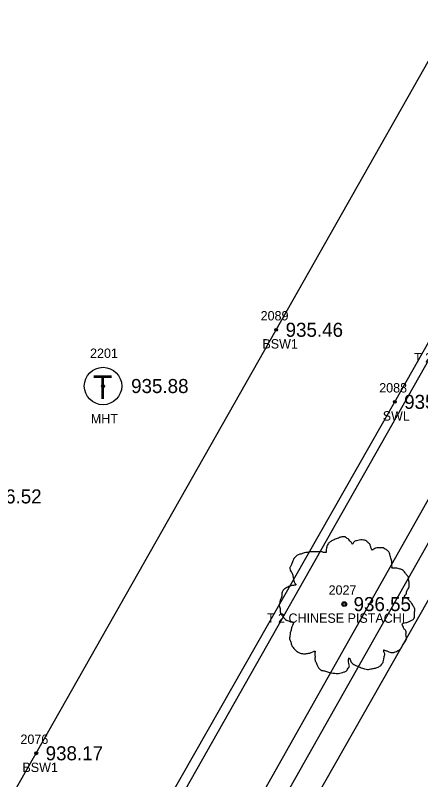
# Model space of a CAD drawing. Extents: x 1575382 to 1578175, y 1099175 to 1101955.
# Drawn here: x 1576637.7 to 1576681, y 1100044.8 to 1100126.4 of the extents above; entities that cross this region are included whole.
import ezdxf

# ---------------------------------------------------------------- set-up
doc = ezdxf.new("R2010")
doc.units = 0
for name, color, linetype in [('RD_EX_Conc', 7, 'Continuous'), ('RD_EX_Conc_txCode', 7, 'Continuous'), ('RD_EX_Road', 7, 'Continuous'), ('RD_EX_SU_Telecom', 7, 'Continuous'), ('RD_EX_TX_Conc_ELEV', 7, 'Continuous'), ('RD_EX_TX_UT_ELEV', 7, 'Continuous'), ('RD_EX_TX_VEG_ELEV', 7, 'Continuous'), ('RD_EX_UT_txCode', 7, 'Continuous'), ('RD_EX_VEG', 7, 'Continuous'), ('RD_EX_VEG_txCode', 7, 'Continuous'), ('RD_SMD_Locator', 7, 'Continuous')]:
    doc.layers.add(name, color=color, linetype=linetype)

msp = doc.modelspace()

# ---------------------------------------------------------------- linework, layer by layer
at = {"layer": 'RD_EX_Conc'}
for points in [[(1576537.526, 1099904.469), (1576543.864, 1099909.524), (1576562.156, 1099910.987), (1576591.509, 1099962.437), (1576615.66, 1100005.023), (1576615.66, 1100005.023), (1576639.955, 1100047.654), (1576665.605, 1100092.866), (1576689.568, 1100135.166), (1576714.68, 1100179.661), (1576738.987, 1100222.526), (1576763.599, 1100265.874), (1576774.843, 1100284.485), (1576788.688, 1100308.171), (1576806.144, 1100353.343), (1576815.02, 1100384.279), (1576820.349, 1100399.915), (1576825.225, 1100406.934), (1576832.152, 1100418.175), (1576835.036, 1100423.107), (1576847.134, 1100416.346), (1576868.436, 1100408.229), (1576872.091, 1100412.695)], [(1576592.247, 1099913.589), (1576580.198, 1099912.487), (1576604.174, 1099954.859), (1576628.847, 1099997.887), (1576628.847, 1099997.887), (1576652.81, 1100040.468), (1576678.277, 1100085.173), (1576702.194, 1100127.32), (1576727.433, 1100172.039), (1576752.103, 1100215.386), (1576776.492, 1100258.763), (1576787.999, 1100277.344), (1576801.961, 1100301.42), (1576820.181, 1100348.297), (1576829.188, 1100379.588), (1576833.875, 1100393.406), (1576838.317, 1100402.428), (1576861.822, 1100391.113)], [(1576569.868, 1099888.686), (1576574.844, 1099890.862), (1576574.844, 1099890.862), (1576579.65, 1099894.152), (1576584.72, 1099899.292), (1576592.679, 1099913.301), (1576613.452, 1099949.723), (1576638.024, 1099992.781), (1576638.024, 1099992.781), (1576662.599, 1100036.053), (1576687.141, 1100079.444), (1576711.907, 1100122.93), (1576736.416, 1100166.347), (1576761.24, 1100209.96), (1576785.667, 1100253.173), (1576809.571, 1100296.248), (1576834.314, 1100340.558), (1576852.459, 1100373.219), (1576852.459, 1100373.219), (1576859.244, 1100385.101)]]:
    msp.add_lwpolyline(points, dxfattribs=at)
at = {"layer": 'RD_EX_Road'}
msp.add_lwpolyline([(1576574.844, 1099890.862), (1576581.171, 1099887.16), (1576595.394, 1099911.974), (1576615.874, 1099948.174), (1576640.557, 1099991.404), (1576640.557, 1099991.404), (1576664.878, 1100034.189), (1576689.843, 1100078.058), (1576714.218, 1100121.186), (1576739.079, 1100164.658), (1576764.147, 1100209.109), (1576788.309, 1100251.8), (1576812.145, 1100294.456), (1576837.057, 1100339.374), (1576855.378, 1100371.527), (1576853.98, 1100372.475), (1576862.984, 1100388.862), (1576865.16, 1100391.948), (1576873.145, 1100402.798), (1576877.449, 1100410.316)], dxfattribs=at)
at = {"layer": 'RD_EX_SU_Telecom'}
msp.add_circle((1576647.09, 1100086.863), 2, dxfattribs=at)
at = {"layer": 'RD_EX_VEG'}
msp.add_lwpolyline([(1576857.287, 1100385.555), (1576853.725, 1100387.584), (1576857.137, 1100393.159), (1576838.521, 1100401.595), (1576823.142, 1100348.953), (1576803.691, 1100301.627), (1576767.36, 1100240.355), (1576582.077, 1099913.71), (1576591.587, 1099914.9), (1576857.287, 1100385.555)], dxfattribs=at)
for centre, radius in [((1576672.869, 1100063.585), 0.25), ((1576672.857, 1100063.566), 0.0001)]:
    msp.add_circle(centre, radius, dxfattribs=at)
for points in [[(1576673.001, 1100070.752), (1576672.701, 1100070.777), (1576672.376, 1100070.677), (1576672.126, 1100070.577), (1576671.902, 1100070.502), (1576671.677, 1100070.402), (1576671.377, 1100070.227), (1576671.152, 1100070.027), (1576671.027, 1100069.777), (1576670.977, 1100069.552), (1576670.927, 1100069.278), (1576670.927, 1100069.103), (1576670.802, 1100069.078), (1576670.652, 1100069.103), (1576670.402, 1100069.178), (1576670.152, 1100069.178), (1576669.902, 1100069.178), (1576669.553, 1100069.153), (1576669.203, 1100069.153), (1576668.928, 1100069.103), (1576668.603, 1100069.053), (1576668.228, 1100068.928), (1576667.878, 1100068.803), (1576667.578, 1100068.553), (1576667.329, 1100068.078), (1576667.204, 1100067.728), (1576667.054, 1100067.478), (1576667.204, 1100067.029), (1576667.379, 1100066.679), (1576667.403, 1100066.479), (1576667.478, 1100066.054), (1576667.578, 1100065.829), (1576667.703, 1100065.629), (1576667.628, 1100065.604), (1576667.254, 1100065.554), (1576666.954, 1100065.454), (1576666.529, 1100065.229), (1576666.304, 1100065.004), (1576666.204, 1100064.679), (1576666.179, 1100064.33), (1576666.079, 1100064.13), (1576666.004, 1100063.855), (1576665.979, 1100063.78), (1576665.929, 1100063.455), (1576666.029, 1100063.005), (1576666.054, 1100062.655), (1576666.179, 1100062.43), (1576666.329, 1100062.256), (1576666.504, 1100062.006), (1576666.904, 1100061.781), (1576667.229, 1100061.681), (1576667.428, 1100061.656), (1576667.254, 1100061.156), (1576667.204, 1100060.806), (1576667.079, 1100060.406), (1576667.079, 1100060.331), (1576667.029, 1100059.857), (1576667.179, 1100059.532), (1576667.254, 1100059.157), (1576667.428, 1100058.932), (1576667.703, 1100058.632), (1576668.028, 1100058.407), (1576668.528, 1100058.282), (1576668.928, 1100058.307), (1576669.503, 1100058.482), (1576669.752, 1100058.557), (1576669.727, 1100058.382), (1576669.752, 1100058.007), (1576669.752, 1100057.583), (1576669.902, 1100057.258), (1576670.002, 1100056.983), (1576670.152, 1100056.733), (1576670.477, 1100056.508), (1576670.877, 1100056.433), (1576671.302, 1100056.283), (1576671.752, 1100056.208), (1576672.251, 1100056.183), (1576672.851, 1100056.333), (1576673.126, 1100056.458), (1576673.226, 1100056.633), (1576673.426, 1100057.008), (1576673.376, 1100057.233), (1576673.401, 1100057.833), (1576673.501, 1100057.658), (1576673.676, 1100057.308), (1576674.176, 1100057.008), (1576674.575, 1100056.833), (1576675.05, 1100056.683), (1576675.35, 1100056.608), (1576675.825, 1100056.683), (1576676.2, 1100056.758), (1576676.574, 1100056.883), (1576676.874, 1100057.158), (1576677.049, 1100057.433), (1576677.099, 1100057.708), (1576677.174, 1100058.082), (1576677.224, 1100058.257)], [(1576677.224, 1100058.257), (1576677.149, 1100058.432), (1576677.099, 1100058.682), (1576677.174, 1100058.657), (1576677.349, 1100058.607), (1576677.624, 1100058.482), (1576677.849, 1100058.407), (1576678.174, 1100058.432), (1576678.449, 1100058.532), (1576678.898, 1100058.807), (1576679.173, 1100059.282), (1576679.448, 1100059.682), (1576679.523, 1100060.007), (1576679.473, 1100060.231), (1576679.448, 1100060.731), (1576679.248, 1100060.981), (1576679.198, 1100061.106), (1576679.098, 1100061.506), (1576679.173, 1100061.556), (1576679.448, 1100061.606), (1576679.823, 1100061.731), (1576680.098, 1100061.856), (1576680.323, 1100062.031), (1576680.398, 1100062.256), (1576680.373, 1100062.655), (1576680.423, 1100063.055), (1576680.348, 1100063.205), (1576680.248, 1100063.355), (1576680.173, 1100063.555), (1576680.023, 1100063.705), (1576679.923, 1100063.855), (1576679.823, 1100063.955), (1576679.698, 1100064.105), (1576679.523, 1100064.23), (1576679.373, 1100064.28), (1576679.323, 1100064.43), (1576679.473, 1100064.63), (1576679.523, 1100064.729), (1576679.548, 1100064.954), (1576679.773, 1100065.304), (1576679.823, 1100065.704), (1576679.773, 1100066.129), (1576679.723, 1100066.404), (1576679.573, 1100066.679), (1576679.373, 1100066.929), (1576679.248, 1100067.103), (1576679.073, 1100067.228), (1576678.749, 1100067.353), (1576678.499, 1100067.403), (1576678.149, 1100067.403), (1576677.949, 1100067.453), (1576677.974, 1100067.503), (1576677.974, 1100067.653), (1576677.974, 1100067.928), (1576677.899, 1100068.378), (1576677.749, 1100068.878), (1576677.749, 1100068.903), (1576677.649, 1100069.153), (1576677.424, 1100069.352), (1576677.249, 1100069.452), (1576677.049, 1100069.577), (1576676.799, 1100069.602), (1576676.5, 1100069.602), (1576676.225, 1100069.552), (1576676.025, 1100069.452), (1576675.85, 1100069.327), (1576675.775, 1100069.477), (1576675.675, 1100069.777), (1576675.625, 1100069.927), (1576675.475, 1100070.102), (1576675.25, 1100070.302), (1576674.8, 1100070.427), (1576674.176, 1100070.352), (1576673.876, 1100070.152), (1576673.726, 1100069.977), (1576673.676, 1100070.102), (1576673.476, 1100070.302), (1576673.376, 1100070.477), (1576673.201, 1100070.602), (1576673.051, 1100070.702), (1576672.951, 1100070.752)]]:
    msp.add_spline(points, degree=3, dxfattribs=at)
at = {"layer": 'RD_SMD_Locator'}
for centre in [(1576665.605, 1100092.866), (1576647.09, 1100086.863), (1576678.277, 1100085.173), (1576672.869, 1100063.585), (1576639.955, 1100047.654)]:
    msp.add_circle(centre, 0.15, dxfattribs=at)

# ---------------------------------------------------------------- texts
at = {"layer": 'RD_EX_Conc_txCode'}
for s, p in [('2089', (1576663.936, 1100093.866)), ('BSW1', (1576664.125, 1100090.866)), ('2088', (1576676.608, 1100086.173)), ('SWL', (1576676.986, 1100083.173)), ('2076', (1576638.262, 1100048.654)), ('BSW1', (1576638.474, 1100045.654))]:
    msp.add_text(s, height=1, dxfattribs=at).set_placement(p)
at = {"layer": 'RD_EX_SU_Telecom'}
msp.add_text('T', height=2.5, dxfattribs=at).set_placement((1576646.03, 1100085.491))
at = {"layer": 'RD_EX_TX_Conc_ELEV'}
for s, p in [('935.46', (1576666.605, 1100092.116)), ('935.24', (1576679.277, 1100084.423)), ('936.52', (1576634.392, 1100074.329)), ('936.52', (1576634.392, 1100074.329)), ('938.17', (1576640.955, 1100046.904))]:
    msp.add_text(s, height=1.5, dxfattribs=at).set_placement(p)
at = {"layer": 'RD_EX_TX_UT_ELEV'}
msp.add_text('935.88', height=1.5, dxfattribs=at).set_placement((1576650.09, 1100086.113))
at = {"layer": 'RD_EX_TX_VEG_ELEV'}
msp.add_text('936.55', height=1.5, dxfattribs=at).set_placement((1576673.869, 1100062.835))
at = {"layer": 'RD_EX_UT_txCode'}
for s, p in [('2201', (1576645.704, 1100089.863)), ('MHT', (1576645.783, 1100082.863))]:
    msp.add_text(s, height=1, dxfattribs=at).set_placement(p)
at = {"layer": 'RD_EX_VEG_txCode'}
for s, p in [('T 2 CHINESE PISTACHI', (1576680.33, 1100089.388)), ('2027', (1576671.2, 1100064.585)), ('T 2 CHINESE PISTACHI', (1576664.609, 1100061.585))]:
    msp.add_text(s, height=1, dxfattribs=at).set_placement(p)

doc.saveas('drawing.dxf')
